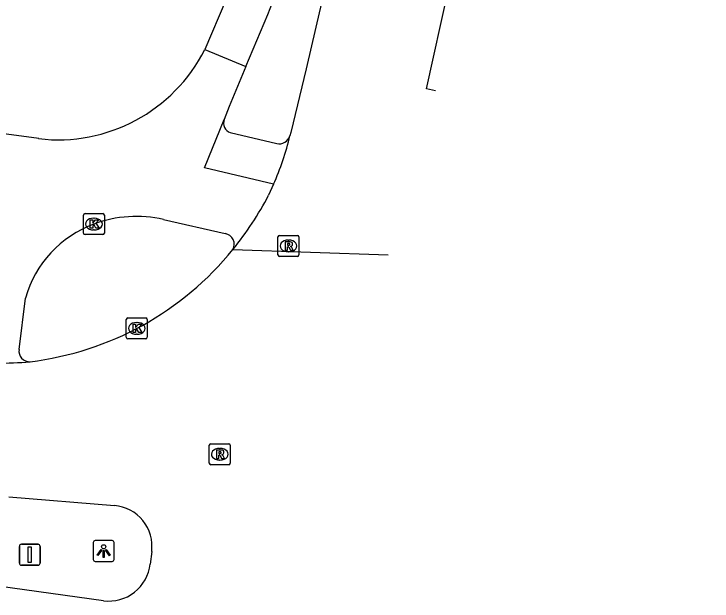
# Model space of a CAD drawing. Extents: x 161402 to 161933, y 381650 to 382313.
# Drawn here: x 161827.22 to 161860.53, y 381653.28 to 381681.29 of the extents above; entities that cross this region are included whole.
import ezdxf

# ---------------------------------------------------------------- set-up
doc = ezdxf.new("R2010")
doc.units = 0
for name, color, linetype in [('IMGEO_Fietspad_gesloten', 7, 'Continuous'), ('IMGEO_Kolk', 7, 'Continuous'), ('IMGEO_Lichtpunt', 7, 'Continuous'), ('IMGEO_OVBaan_gesloten', 7, 'Continuous'), ('IMGEO_Portaal', 7, 'Continuous'), ('IMGEO_Rijbaan_lokaal_gesloten', 7, 'Continuous'), ('IMGEO_Rijbaan_regionaal_gesloten', 7, 'Continuous'), ('IMGEO_Rioolput', 7, 'Continuous'), ('IMGEO_Verkeerseiland_open', 7, 'Continuous')]:
    doc.layers.add(name, color=color, linetype=linetype)

msp = doc.modelspace()

# ---------------------------------------------------------------- linework, layer by layer
at = {"layer": 'IMGEO_Fietspad_gesloten'}
for points in [[(161837.329, 381681.964), (161836.324, 381679.597)], [(161838.28, 381678.781), (161839.338, 381681.269)], [(161836.324, 381679.597), (161838.28, 381678.781)], [(161838.28, 381678.781), (161837.495, 381676.879), (161837.257, 381676.253)], [(161828.401, 381675.346), (161817.079, 381676.869), (161816.794, 381676.903)], [(161839.607, 381673.168), (161836.307, 381673.96), (161837.257, 381676.253)], [(161834.361, 381671.492), (161837.305, 381670.814)], [(161827.468, 381665.289), (161827.775, 381667.734)]]:
    msp.add_lwpolyline(points, dxfattribs=at)
for centre, radius, start, end in [((161737.688, 381721.751), 109.415, 338.28515, 343.31715), ((161829.329, 381683.124), 7.834, 263.1933, 333.2373), ((161833.077, 381665.765), 5.869, 77.3636, 110.3172), ((161832.869, 381666.304), 5.291, 110.2395, 164.3255), ((161837.219, 381670.306), 0.515, 330.7625, 80.3574), ((161827.968, 381665.208), 0.507, 170.827, 272.682)]:
    msp.add_arc(centre, radius, start, end, dxfattribs=at)
at = {"layer": 'IMGEO_Kolk'}
for p, q in [((161830.538, 381670.842), (161830.538, 381671.694)), ((161830.613, 381671.768), (161831.465, 381671.768)), ((161831.539, 381671.694), (161831.539, 381670.842)), ((161831.026, 381671.548), (161831.051, 381671.548)), ((161831.049, 381670.988), (161831.024, 381670.988)), ((161831.465, 381670.768), (161830.613, 381670.768)), ((161832.583, 381665.866), (161832.583, 381666.718)), ((161832.658, 381666.792), (161833.51, 381666.792)), ((161833.584, 381666.718), (161833.584, 381665.866)), ((161833.071, 381666.572), (161833.096, 381666.572)), ((161833.094, 381666.012), (161833.069, 381666.012)), ((161833.51, 381665.792), (161832.658, 381665.792))]:
    msp.add_line(p, q, dxfattribs=at)
for points in [[(161830.538, 381670.842), (161830.538, 381671.694)], [(161830.613, 381671.768), (161831.465, 381671.768)], [(161831.539, 381671.694), (161831.539, 381670.842)], [(161830.859, 381671.468), (161830.982, 381671.468), (161830.982, 381671.317), (161831.112, 381671.468), (161831.276, 381671.468), (161831.13, 381671.317), (161831.283, 381671.068), (161831.131, 381671.068), (161831.046, 381671.232), (161830.982, 381671.165), (161830.982, 381671.068), (161830.859, 381671.068), (161830.859, 381671.468)], [(161831.465, 381670.768), (161830.613, 381670.768)], [(161832.583, 381665.866), (161832.583, 381666.718)], [(161832.658, 381666.792), (161833.51, 381666.792)], [(161833.584, 381666.718), (161833.584, 381665.866)], [(161832.904, 381666.492), (161833.027, 381666.492), (161833.027, 381666.341), (161833.157, 381666.492), (161833.321, 381666.492), (161833.175, 381666.341), (161833.328, 381666.092), (161833.176, 381666.092), (161833.091, 381666.256), (161833.027, 381666.189), (161833.027, 381666.092), (161832.904, 381666.092), (161832.904, 381666.492)], [(161833.51, 381665.792), (161832.658, 381665.792)]]:
    msp.add_lwpolyline(points, dxfattribs=at)
for centre, start, end in [((161830.615, 381671.692), 91.552, 178.448), ((161830.615, 381671.692), 91.552, 178.448), ((161831.463, 381671.692), 1.552, 88.448), ((161831.463, 381671.692), 1.552, 88.448), ((161830.615, 381670.844), 181.552, 268.448), ((161830.615, 381670.844), 181.552, 268.448), ((161831.463, 381670.844), 271.552, 358.448), ((161831.463, 381670.844), 271.552, 358.448), ((161832.66, 381666.716), 91.552, 178.448), ((161832.66, 381666.716), 91.552, 178.448), ((161833.508, 381666.716), 1.552, 88.448), ((161833.508, 381666.716), 1.552, 88.448), ((161832.66, 381665.868), 181.552, 268.448), ((161832.66, 381665.868), 181.552, 268.448), ((161833.508, 381665.868), 271.552, 358.448), ((161833.508, 381665.868), 271.552, 358.448)]:
    msp.add_arc(centre, 0.0765, start, end, dxfattribs=at)
for centre, major_axis, ratio, start_param, end_param in [((161831.025, 381671.268), (-0.387, 0.002), 0.722429, 4.712389, 7.853982), ((161831.05, 381671.268), (-0.39, 0.002), 0.717154, 1.570796, 4.712389), ((161833.07, 381666.292), (-0.387, 0.002), 0.722429, 4.712389, 7.853982), ((161833.095, 381666.292), (-0.39, 0.002), 0.717154, 1.570796, 4.712389)]:
    msp.add_ellipse(centre, major_axis=major_axis, ratio=ratio, start_param=start_param, end_param=end_param, dxfattribs=at)
at = {"layer": 'IMGEO_Lichtpunt'}
for p, q in [((161831.005, 381656.072), (161831.005, 381655.265)), ((161831.005, 381656.072), (161831.005, 381655.265)), ((161831.907, 381656.167), (161831.099, 381656.167)), ((161831.907, 381656.167), (161831.099, 381656.167)), ((161832.001, 381655.265), (161832.001, 381656.072)), ((161832.001, 381655.265), (161832.001, 381656.072)), ((161831.099, 381655.171), (161831.907, 381655.171)), ((161831.099, 381655.171), (161831.907, 381655.171))]:
    msp.add_line(p, q, dxfattribs=at)
for points in [[(161831.379, 381655.736), (161831.418, 381655.708), (161831.23, 381655.446), (161831.192, 381655.473), (161831.379, 381655.736)], [(161831.481, 381655.688), (161831.528, 381655.688), (161831.528, 381655.366), (161831.481, 381655.366), (161831.481, 381655.688)], [(161831.591, 381655.708), (161831.629, 381655.735), (161831.816, 381655.473), (161831.777, 381655.445), (161831.591, 381655.708)]]:
    msp.add_lwpolyline(points, dxfattribs=at)
msp.add_circle((161831.504, 381655.87), 0.0994, dxfattribs=at)
for centre, start, end in [((161831.099, 381656.072), 90, 180), ((161831.099, 381656.072), 90, 180), ((161831.907, 381656.072), 0, 90), ((161831.907, 381656.072), 0, 90), ((161831.099, 381655.265), 180, 270), ((161831.099, 381655.265), 180, 270), ((161831.907, 381655.265), 270, 0), ((161831.907, 381655.265), 270, 360)]:
    msp.add_arc(centre, 0.0946, start, end, dxfattribs=at)
at = {"layer": 'IMGEO_OVBaan_gesloten'}
msp.add_lwpolyline([(161847.327, 381677.629), (161846.9, 381677.722), (161848.97, 381687.098), (161850.93, 381696.488), (161852.328, 381703.421)], dxfattribs=at)
at = {"layer": 'IMGEO_Portaal'}
for p, q in [((161827.581, 381655.991), (161828.371, 381655.991)), ((161828.371, 381655.991), (161827.581, 381655.991)), ((161827.481, 381655.091), (161827.481, 381655.891)), ((161827.481, 381655.891), (161827.481, 381655.091)), ((161828.471, 381655.891), (161828.471, 381655.091)), ((161828.471, 381655.091), (161828.471, 381655.891)), ((161828.371, 381654.991), (161827.581, 381654.991)), ((161827.581, 381654.991), (161828.371, 381654.991))]:
    msp.add_line(p, q, dxfattribs=at)
msp.add_lwpolyline([(161827.901, 381655.866), (161828.051, 381655.866), (161828.051, 381655.116), (161827.901, 381655.116), (161827.901, 381655.866)], dxfattribs=at)
for centre, start, end in [((161827.581, 381655.891), 90, 180), ((161827.581, 381655.891), 90, 180), ((161828.371, 381655.891), 0, 90), ((161828.371, 381655.891), 360, 90), ((161827.581, 381655.091), 180, 270), ((161827.581, 381655.091), 180, 270), ((161828.371, 381655.091), 270, 0), ((161828.371, 381655.091), 270, 0)]:
    msp.add_arc(centre, 0.1, start, end, dxfattribs=at)
at = {"layer": 'IMGEO_Rijbaan_lokaal_gesloten'}
for points in [[(161860.529, 381779.475), (161860.503, 381779.34), (161859.554, 381774.178), (161858.781, 381770.01), (161857.682, 381764.091), (161856.164, 381755.911), (161855.069, 381750), (161851.669, 381731.66), (161850.569, 381725.731), (161845.879, 381700.449), (161845.656, 381699.227), (161845.077, 381696.29), (161841.891, 381681.821), (161841.621, 381680.659), (161841.162, 381678.679), (161840.43, 381675.643), (161840.392, 381675.483)], [(161839.607, 381673.168), (161839.372, 381672.646)]]:
    msp.add_lwpolyline(points, dxfattribs=at)
for centre, radius, start, end in [((161827.593, 381678.532), 13.157, 335.9384, 346.5987), ((161825.943, 381679.622), 15.133, 320.7878, 332.5495)]:
    msp.add_arc(centre, radius, start, end, dxfattribs=at)
at = {"layer": 'IMGEO_Rijbaan_regionaal_gesloten'}
for points in [[(161837.668, 381670.055), (161845.081, 381669.8)], [(161826.983, 381658.253), (161832.017, 381657.84)], [(161833.794, 381655.645), (161833.719, 381655.039)], [(161831.494, 381653.298), (161826.448, 381653.992)]]:
    msp.add_lwpolyline(points, dxfattribs=at)
for centre, radius, start, end in [((161826.229, 381679.311), 14.715, 276.8817, 321.0232), ((161826.37, 381682.684), 18.055, 265.025, 275.1547), ((161831.847, 381655.886), 1.961, 352.943, 85.042), ((161831.756, 381655.255), 1.975, 262.3717, 353.7127)]:
    msp.add_arc(centre, radius, start, end, dxfattribs=at)
at = {"layer": 'IMGEO_Rioolput'}
for p, q in [((161839.819, 381669.8), (161839.819, 381670.652)), ((161839.894, 381670.726), (161840.746, 381670.726)), ((161840.82, 381670.652), (161840.82, 381669.8)), ((161840.307, 381670.506), (161840.332, 381670.506)), ((161840.33, 381669.946), (161840.305, 381669.946)), ((161840.746, 381669.726), (161839.894, 381669.726)), ((161836.542, 381659.861), (161836.542, 381660.713)), ((161836.617, 381660.787), (161837.469, 381660.787)), ((161837.543, 381660.713), (161837.543, 381659.861)), ((161837.03, 381660.567), (161837.055, 381660.567)), ((161837.053, 381660.007), (161837.028, 381660.007)), ((161837.469, 381659.787), (161836.617, 381659.787))]:
    msp.add_line(p, q, dxfattribs=at)
for points in [[(161839.819, 381669.8), (161839.819, 381670.652)], [(161839.894, 381670.726), (161840.746, 381670.726)], [(161840.82, 381670.652), (161840.82, 381669.8)], [(161840.408, 381670.424), (161840.156, 381670.426), (161840.156, 381670.026)], [(161840.334, 381670.345), (161840.28, 381670.345), (161840.28, 381670.264)], [(161840.156, 381670.026), (161840.28, 381670.026), (161840.28, 381670.188), (161840.291, 381670.188)], [(161840.28, 381670.264), (161840.332, 381670.264)], [(161840.338, 381670.159), (161840.409, 381670.026), (161840.549, 381670.026), (161840.484, 381670.152)], [(161840.746, 381669.726), (161839.894, 381669.726)], [(161836.542, 381659.861), (161836.542, 381660.713)], [(161836.617, 381660.787), (161837.469, 381660.787)], [(161837.543, 381660.713), (161837.543, 381659.861)], [(161837.131, 381660.485), (161836.879, 381660.487), (161836.879, 381660.087)], [(161837.057, 381660.406), (161837.003, 381660.406), (161837.003, 381660.325)], [(161837.003, 381660.325), (161837.055, 381660.325)], [(161836.879, 381660.087), (161837.003, 381660.087), (161837.003, 381660.249), (161837.014, 381660.249)], [(161837.061, 381660.22), (161837.132, 381660.087), (161837.272, 381660.087), (161837.207, 381660.213)], [(161837.469, 381659.787), (161836.617, 381659.787)]]:
    msp.add_lwpolyline(points, dxfattribs=at)
for centre, radius, start, end in [((161839.896, 381670.65), 0.0765, 91.552, 178.448), ((161839.896, 381670.65), 0.0765, 91.552, 178.448), ((161840.744, 381670.65), 0.0765, 1.552, 88.448), ((161840.744, 381670.65), 0.0765, 1.552, 88.448), ((161840.316, 381670.453), 0.19, 274.7715, 282.9687), ((161840.34, 381670.249), 0.0964, 77.0061, 93.1865), ((161840.354, 381670.306), 0.0378, 276.6634, 79.6772), ((161840.407, 381670.314), 0.109, 350.3612, 89.416), ((161840.405, 381670.314), 0.112, 277.5842, 350.9817), ((161840.29, 381670.135), 0.0533, 26.0293, 88.6989), ((161840.389, 381670.099), 0.108, 29.5134, 73.7905), ((161839.896, 381669.802), 0.0765, 181.552, 268.448), ((161839.896, 381669.802), 0.0765, 181.552, 268.448), ((161840.744, 381669.802), 0.0765, 271.552, 358.448), ((161840.744, 381669.802), 0.0765, 271.552, 358.448), ((161836.619, 381660.711), 0.0765, 91.552, 178.448), ((161836.619, 381660.711), 0.0765, 91.552, 178.448), ((161837.467, 381660.711), 0.0765, 1.552, 88.448), ((161837.467, 381660.711), 0.0765, 1.552, 88.448), ((161837.039, 381660.514), 0.19, 274.7715, 282.9687), ((161837.063, 381660.31), 0.0964, 77.0061, 93.1865), ((161837.077, 381660.367), 0.0378, 276.6634, 79.6772), ((161837.13, 381660.375), 0.109, 350.3612, 89.416), ((161837.128, 381660.375), 0.112, 277.5842, 350.9817), ((161837.013, 381660.196), 0.0533, 26.0293, 88.6989), ((161837.112, 381660.16), 0.108, 29.5134, 73.7905), ((161836.619, 381659.863), 0.0765, 181.552, 268.448), ((161836.619, 381659.863), 0.0765, 181.552, 268.448), ((161837.467, 381659.863), 0.0765, 271.552, 358.448), ((161837.467, 381659.863), 0.0765, 271.552, 358.448)]:
    msp.add_arc(centre, radius, start, end, dxfattribs=at)
for centre, major_axis, ratio, start_param, end_param in [((161840.306, 381670.226), (-0.387, 0.002), 0.722429, 4.712389, 7.853982), ((161840.331, 381670.226), (-0.39, 0.002), 0.717154, 1.570796, 4.712389), ((161837.029, 381660.287), (-0.387, 0.002), 0.722429, 4.712389, 7.853982), ((161837.054, 381660.287), (-0.39, 0.002), 0.717154, 1.570796, 4.712389)]:
    msp.add_ellipse(centre, major_axis=major_axis, ratio=ratio, start_param=start_param, end_param=end_param, dxfattribs=at)
at = {"layer": 'IMGEO_Verkeerseiland_open'}
msp.add_lwpolyline([(161837.541, 381675.633), (161839.757, 381675.106)], dxfattribs=at)
for centre, radius, start, end in [((161837.692, 381676.077), 0.469, 158.0297, 251.192), ((161839.861, 381675.654), 0.558, 259.2784, 342.1169)]:
    msp.add_arc(centre, radius, start, end, dxfattribs=at)

doc.saveas('drawing.dxf')
